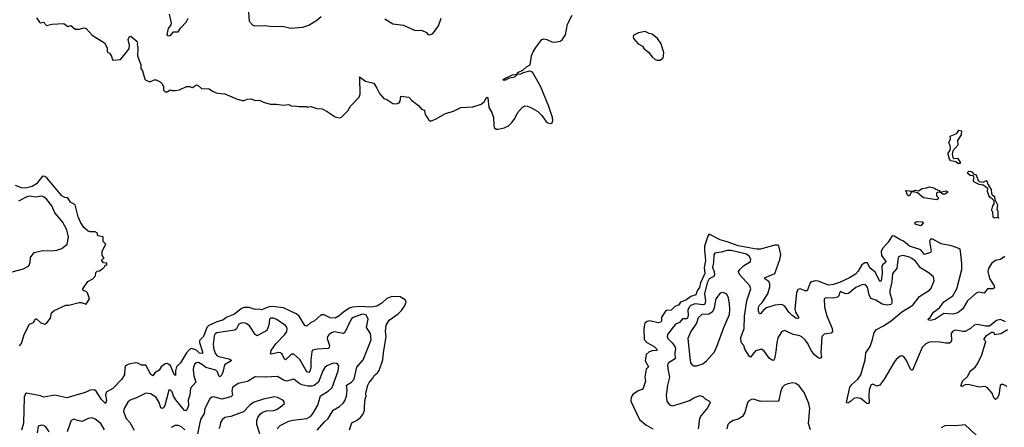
# Model space of a CAD drawing. Extents: x 1892934 to 2008621, y 567149 to 683290.
# Tile 294 of 298: x 1974058 to 1983782, y 656409 to 660430. Entities that reach past the tile are written whole.
import ezdxf

# ---------------------------------------------------------------- set-up
doc = ezdxf.new("R2010")
doc.units = 0

msp = doc.modelspace()

# ---------------------------------------------------------------- linework, layer by layer
at = {"layer": '0CON20XD'}
for points in [[(1974225, 660450), (1974255, 660407.5), (1974265, 660400), (1974295, 660406.7), (1974323.8, 660373.8), (1974376.4, 660386.4), (1974495, 660392.5), (1974533, 660363), (1974565, 660372.5), (1974605, 660337.5), (1974645, 660336.7), (1974695, 660350), (1974715, 660342.5), (1974775, 660276.7), (1974895, 660202.5), (1974921.7, 660151.7), (1974923.8, 660113.8), (1974945, 660100), (1974965, 660070), (1974971.7, 660041.7), (1974985, 660030), (1975055, 660037.5), (1975126.2, 660125), (1975138.8, 660145), (1975144.4, 660175), (1975131.2, 660235), (1975142.5, 660265), (1975155, 660266.7), (1975215, 660220), (1975223.3, 660205), (1975218.8, 660185), (1975223.6, 660153.6), (1975221.2, 660075), (1975253.3, 659985), (1975255, 659950), (1975270, 659925), (1975293.8, 659845), (1975305, 659833.8), (1975345, 659816.7), (1975385, 659837.5), (1975405, 659837.5), (1975447, 659817), (1975470, 659795), (1975470, 659785), (1975480, 659775), (1975480, 659735), (1975495, 659720), (1975515, 659720), (1975540, 659735), (1975545, 659740), (1975565, 659732.5), (1975595, 659732.5), (1975635, 659740), (1975705, 659772.5), (1975735, 659772.5), (1975765, 659762.5), (1975805, 659787.5), (1975825, 659777.5), (1975855, 659750), (1975929.3, 659749.3), (1975963.9, 659723.9), (1976010, 659705), (1976085, 659697.5), (1976198.3, 659648.3), (1976255, 659632.5), (1976275, 659632.5), (1976303.6, 659646.4), (1976345, 659650), (1976385, 659633.3), (1976425, 659637.5), (1976475, 659613.3), (1976535, 659597.5), (1976595, 659597.5), (1976665, 659587.5), (1976715, 659592.5), (1976745, 659577.5), (1976775, 659580), (1976815, 659572.5), (1976895, 659572.5), (1976905, 659567.5), (1976935, 659572.5), (1976993.6, 659553.6), (1977045, 659552.5), (1977096.1, 659526.1), (1977175, 659473.3), (1977215, 659463.8), (1977235, 659470), (1977298.3, 659531.7), (1977325, 659577.5), (1977410, 659665), (1977420, 659695), (1977418.3, 659858.3), (1977414, 659866), (1977473.1, 659823.1), (1977556, 659805), (1977585.8, 659755.8), (1977612.7, 659702.7), (1977653.6, 659653.6), (1977685, 659642.5), (1977745, 659604), (1977775, 659600), (1977805, 659610), (1977816, 659625), (1977824, 659676), (1977900, 659665), (1977929.1, 659635), (1977996.5, 659585), (1978027.1, 659547.1), (1978056.9, 659536.9), (1978059.6, 659505), (1978068.5, 659485), (1978095, 659444.2), (1978115, 659430.6), (1978165, 659447.9), (1978265, 659504.5), (1978341.2, 659528.8), (1978415, 659564.2), (1978535, 659572), (1978615, 659596.7), (1978647.7, 659622.3), (1978665, 659660), (1978675, 659666.2), (1978681.2, 659655), (1978690, 659565), (1978722.5, 659515), (1978738.9, 659465), (1978740, 659385), (1978745.6, 659365.6), (1978765, 659351.4), (1978785, 659348.9), (1978843.9, 659363.9), (1978885, 659382.9), (1978922.2, 659417.8), (1978948.1, 659455), (1978975, 659510), (1979025, 659568), (1979045, 659579.2), (1979075, 659577.1), (1979105, 659565.6), (1979175.4, 659525.4), (1979215, 659486), (1979255, 659428), (1979275, 659412.5), (1979305, 659406), (1979316.2, 659413.8), (1979323.1, 659435), (1979321.2, 659465), (1979285, 659575.6), (1979200.4, 659775), (1979123.2, 659913.2), (1979095, 659922.5), (1979032.2, 659907.8), (1979005, 659893.1), (1978970.5, 659889.5), (1978945, 659863.8), (1978885, 659851.4), (1978856.2, 659835), (1978832.5, 659835), (1978836.2, 659845), (1978925, 659885.4), (1978968.3, 659891.7), (1978985, 659912.2), (1979027.9, 659932.1), (1979063.5, 659965), (1979100.8, 659985), (1979113.9, 660075), (1979130.3, 660115), (1979155, 660157.3), (1979216.2, 660235), (1979235, 660240), (1979265, 660236.7), (1979313.5, 660213.5), (1979345, 660208.2), (1979395, 660218.7), (1979417.4, 660232.6), (1979448.5, 660281.5), (1979469.1, 660385), (1979513.7, 660475)], [(1975535.8, 660485), (1975554.2, 660395), (1975550, 660380), (1975524, 660345), (1975511.2, 660285), (1975517.5, 660275), (1975538.3, 660271.7), (1975547.5, 660275), (1975578.3, 660311.7), (1975625, 660310), (1975648.8, 660351.2), (1975703.3, 660405), (1975723.3, 660445)], [(1976318, 660505), (1976325, 660417.5), (1976362.5, 660375), (1976379.3, 660369.3), (1976475, 660373.3), (1976555, 660363.3), (1976655, 660367.5), (1976735, 660347.5), (1976855, 660357.5), (1976915, 660377.5), (1976993.6, 660426.4), (1977036.4, 660463.6)], [(1977665, 660440), (1977745, 660390), (1977850, 660375), (1977963.6, 660323.6), (1978025, 660326.7), (1978075, 660302.5), (1978090, 660285), (1978105, 660280), (1978135, 660292.5), (1978156.4, 660313.6), (1978195, 660370), (1978220, 660445)], [(1980355, 660030), (1980385, 660032.5), (1980412.9, 660055), (1980421.2, 660105), (1980395, 660192.5), (1980356.9, 660245), (1980305, 660287.8), (1980275, 660294.4), (1980235, 660314.6), (1980169.9, 660300.1), (1980122.5, 660277.5), (1980116.2, 660265), (1980122, 660245), (1980165, 660192.3), (1980210.3, 660170.3), (1980225, 660141.9), (1980269.7, 660109.7), (1980304.2, 660065), (1980335, 660037.5), (1980355, 660030)], [(1983345, 659012.5), (1983325, 659012.5), (1983305, 659027.5), (1983255, 659037.5), (1983240, 659055), (1983226.7, 659105), (1983226.7, 659115), (1983243.8, 659136.2), (1983251.7, 659158.3), (1983248, 659188), (1983233.8, 659215), (1983250, 659255), (1983248.3, 659281.7), (1983315, 659307.5), (1983335, 659340), (1983360, 659335), (1983356.7, 659295), (1983320.7, 659239.3), (1983325, 659192.5), (1983273.3, 659135), (1983268.8, 659105), (1983275, 659070), (1983285, 659060), (1983320, 659065), (1983347.5, 659025), (1983345, 659012.5)], [(1983725, 658472.5), (1983720, 658480), (1983685, 658472.5), (1983673, 658483), (1983670, 658535), (1983660, 658545), (1983660, 658555), (1983670, 658595), (1983682.5, 658615), (1983681.7, 658641.7), (1983663.3, 658663.3), (1983642.5, 658675), (1983630, 658695), (1983617.5, 658735), (1983620, 658765), (1983575, 658797.5), (1983533.6, 658803.6), (1983487, 658827), (1983478.3, 658838.3), (1983482.5, 658875), (1983478.3, 658888.3), (1983445, 658892.5), (1983423, 658913), (1983422.5, 658925), (1983433, 658937), (1983455, 658932.5), (1983467.5, 658925), (1983475, 658910), (1983505, 658900), (1983523.8, 658843.8), (1983533.3, 658833.3), (1983573.6, 658826.4), (1983605, 658842.5), (1983610, 658840), (1983619.3, 658809.3), (1983653.3, 658755), (1983656.7, 658716.7), (1983663.6, 658703.6), (1983686.1, 658686.1), (1983690, 658655), (1983716.7, 658605), (1983710, 658555), (1983720, 658545), (1983717.5, 658495), (1983720, 658480), (1983730, 658475), (1983725, 658472.5)], [(1974055, 657211.2), (1974076.2, 657235), (1974101.2, 657325), (1974153.8, 657425), (1974195, 657443.3), (1974215, 657480), (1974225, 657480), (1974268, 657438), (1974305, 657425.8), (1974325, 657440), (1974364, 657485), (1974372.7, 657537.3), (1974397.9, 657562.1), (1974515, 657613.8), (1974545, 657613.8), (1974645, 657640), (1974665, 657640.8), (1974715, 657623.3), (1974748, 657675), (1974726.7, 657735), (1974715, 657747.5), (1974685, 657760), (1974682.5, 657775), (1974732.3, 657847.7), (1974780, 657875), (1974807.5, 657902.5), (1974810, 657935), (1974825, 657950), (1974845, 657952.5), (1974880, 657975), (1974900, 657995), (1974901.7, 658008.3), (1974918.3, 658011.7), (1974918.3, 658028.3), (1974885, 658030), (1974870, 658055), (1974871.7, 658068.3), (1974890, 658075), (1974890, 658085), (1974873, 658103), (1974872.5, 658145), (1974907.5, 658215), (1974883, 658243), (1974883.3, 658283.3), (1974878.3, 658288.3), (1974835, 658297.5), (1974827.5, 658305), (1974826.2, 658325), (1974805, 658338.8), (1974755, 658338), (1974735, 658344), (1974691.2, 658381.2), (1974662, 658425), (1974634.7, 658485), (1974605, 658603.3), (1974560.5, 658630.5), (1974533.6, 658673.6), (1974505, 658677.5), (1974475, 658692.9), (1974325, 658871.8), (1974305, 658883.8), (1974284.6, 658885.4), (1974225, 658810), (1974181.2, 658785), (1974115, 658766.7), (1974075, 658771.4), (1974016.7, 658795)], [(1983115, 658653.3), (1982984.2, 658674.2), (1982925, 658722.5), (1982881.7, 658731.7), (1982861.7, 658728.3), (1982845, 658692.5), (1982835, 658692.5), (1982825, 658700), (1982810, 658745), (1982875, 658740), (1982905, 658750), (1982935, 658742.5), (1982970, 658765), (1983015, 658770), (1983045, 658782.5), (1983085, 658772.5), (1983105, 658757.5), (1983140, 658745), (1983150, 658730), (1983205, 658742.5), (1983220, 658735), (1983220, 658725), (1983195, 658707.5), (1983175, 658707.5), (1983150, 658730), (1983123, 658727), (1983111.7, 658718.3), (1983113, 658693), (1983130, 658675), (1983128.3, 658661.7), (1983115, 658653.3)], [(1973985, 657943.5), (1974095, 657971.5), (1974147.2, 658002.8), (1974162.5, 658035), (1974164.5, 658085.5), (1974202.5, 658135), (1974285, 658151.9), (1974375, 658150.6), (1974425, 658156.7), (1974475, 658171.9), (1974526.7, 658215), (1974540, 658285), (1974525, 658356), (1974480.5, 658435), (1974405.4, 658525), (1974375.6, 658595), (1974326.5, 658656.5), (1974299.2, 658679.2), (1974275, 658688.5), (1974215, 658681), (1974155, 658689.2), (1974128, 658682), (1974045, 658640.9)], [(1982955, 658397.5), (1982903, 658413), (1982900, 658425), (1982915, 658440), (1982977, 658437), (1982982.5, 658425), (1982965, 658402.5), (1982955, 658397.5)], [(1982377, 658013), (1982340.8, 657949.2), (1982311.9, 657918.1), (1982255, 657884), (1982155, 657838.1), (1982095, 657818.2), (1982045, 657812.7), (1981945, 657851.1), (1981915, 657854.2), (1981878, 657845), (1981864.4, 657835), (1981835, 657754.3), (1981815, 657755.6), (1981765, 657773.5), (1981742, 657768), (1981729.1, 657735), (1981714.5, 657575), (1981721.1, 657545), (1981750, 657495), (1981751.2, 657485), (1981745, 657480), (1981725, 657484.5), (1981682.9, 657515), (1981655.4, 657545), (1981615.6, 657605), (1981585, 657621.1), (1981515, 657612.9), (1981435, 657586.4), (1981404.2, 657565), (1981375, 657526.7), (1981365, 657526.7), (1981353.3, 657553.3), (1981354.7, 657595.3), (1981364.4, 657615), (1981390.5, 657639.5), (1981446.4, 657725), (1981467.3, 657795), (1981465.6, 657825), (1981456.4, 657846.4), (1981417.1, 657875), (1981414.3, 657885), (1981515, 657925.8), (1981566.2, 658065), (1981574.5, 658115), (1981555, 658198.6), (1981544.5, 658204.5), (1981515, 658204.6), (1981375, 658165.2), (1981335, 658164.8), (1981155, 658197.9), (1981045, 658240), (1980975, 658259.6), (1980875, 658312.3), (1980865, 658309.6), (1980854.4, 658295.6), (1980822.6, 658195), (1980820.4, 658155), (1980828.2, 658088.2), (1980832.7, 658055), (1980817.9, 657985), (1980823.3, 657925), (1980783.3, 657835), (1980771.7, 657788.3), (1980750.2, 657755), (1980734.8, 657715.2), (1980685, 657698.2), (1980637.9, 657662.1), (1980585, 657642), (1980565, 657614.4), (1980529.5, 657600.5), (1980493.1, 657565), (1980445, 657560.5), (1980435.8, 657554.2), (1980396.3, 657495), (1980396.9, 657455), (1980388.1, 657445), (1980365, 657441.1), (1980282.1, 657457.9), (1980256.8, 657453.2), (1980231.4, 657435), (1980222.7, 657385), (1980225.5, 657275), (1980251.8, 657245), (1980323.6, 657205), (1980352.9, 657175), (1980346.7, 657165), (1980305, 657163.6), (1980276.1, 657153.9), (1980245, 657125.8), (1980236.8, 657065), (1980266.9, 657005), (1980246.1, 656983.9), (1980233.6, 656905), (1980237.3, 656865), (1980215.4, 656794.6), (1980205, 656782.5), (1980165, 656767.5), (1980115, 656732), (1980097.1, 656705), (1980095.6, 656665), (1980180.8, 656485), (1980242.6, 656432.6), (1980310, 656395)], [(1983787.3, 658092.7), (1983745, 658064.3), (1983695, 658054), (1983655, 658023.8), (1983625.7, 657974.3), (1983619.2, 657945), (1983637.6, 657877.6), (1983681.5, 657805), (1983684.2, 657785), (1983670, 657775), (1983615, 657774.2), (1983585, 657733.1), (1983527, 657743), (1983505, 657731.9), (1983420, 657655), (1983373.5, 657576.5), (1983325, 657538.1), (1983275, 657524.6), (1983185, 657530.9), (1983095, 657472.9), (1983055, 657462), (1983033.3, 657465), (1983030, 657475), (1983049.4, 657490.6), (1983084.4, 657545), (1983142.6, 657587.4), (1983185, 657645.5), (1983273.9, 657706.1), (1983313.9, 657776.1), (1983362.7, 657965), (1983364.1, 658024.1), (1983350.8, 658145), (1983345, 658162), (1983333.2, 658173.2), (1983260.8, 658199.1), (1983159.4, 658219.4), (1983075, 658266.2), (1983055, 658265.6), (1983042.5, 658245), (1983061.5, 658145), (1983055, 658134.5), (1982995, 658113.5), (1982959, 658159), (1982846, 658196), (1982786.3, 658246.3), (1982750.4, 658260.4), (1982695, 658295.3), (1982675, 658296.5), (1982636.1, 658235), (1982583.5, 658175), (1982567.8, 658145), (1982569.2, 658105), (1982611.2, 658045), (1982609.5, 658035), (1982582.1, 658015), (1982573, 657997), (1982577.4, 657925), (1982565, 657852.9), (1982555, 657848), (1982552, 657852), (1982508.5, 657938.5), (1982453.8, 657983.8), (1982429.9, 658029.9), (1982405, 658032.9), (1982377, 658013)], [(1983795, 657450), (1983745, 657473.3), (1983705, 657461.2), (1983635, 657406.7), (1983600, 657405), (1983515, 657424), (1983485, 657416), (1983447.2, 657382.8), (1983395, 657355.5), (1983373.9, 657353.9), (1983305, 657367.8), (1983290, 657365), (1983272, 657355), (1983259.2, 657335), (1983261.9, 657265), (1983255, 657248), (1983240.9, 657239.1), (1983205, 657238.8), (1983145, 657249.6), (1983058.9, 657251.1), (1983033.9, 657246.1), (1983008, 657232), (1982971.5, 657195), (1982875, 656971.2), (1982865, 656971.2), (1982855, 656981.2), (1982817.4, 657067.4), (1982795, 657102), (1982775, 657114), (1982755, 657109.2), (1982715, 657077.5), (1982695, 657052), (1982596, 656885), (1982554.2, 656825.8), (1982525, 656816), (1982485, 656834), (1982465, 656823.8), (1982446.9, 656775), (1982444.4, 656715), (1982448.8, 656655), (1982439.3, 656640.7), (1982425, 656643.8), (1982365, 656691.4), (1982325, 656700.6), (1982295, 656692.5), (1982265, 656662.5), (1982245, 656651.2), (1982228.3, 656648.3), (1982223.8, 656655), (1982258, 656805), (1982277.9, 656832.1), (1982337, 656883), (1982366.9, 656925), (1982406.8, 657073.2), (1982414.2, 657145), (1982457.5, 657205), (1982482, 657275), (1982496, 657345), (1982521.2, 657375), (1982590.9, 657409.1), (1982665, 657458.1), (1982770.8, 657549.2), (1982879.4, 657615), (1982945, 657698.6), (1982983.8, 657726.2), (1983045, 657762), (1983059.7, 657780.3), (1983090, 657855), (1983083.8, 657895), (1983040.7, 657930.7), (1982955, 657982.1), (1982905, 658046.7), (1982870, 658075), (1982845, 658088.5), (1982785, 658102.7), (1982755, 658098.9), (1982734.4, 658085), (1982720.3, 657975), (1982677.3, 657925), (1982671.2, 657845), (1982651.2, 657758.8), (1982652.3, 657735), (1982671.8, 657665), (1982673.1, 657635), (1982665, 657621.9), (1982625.4, 657614.6), (1982575, 657622.5), (1982513.9, 657663.9), (1982465, 657681.2), (1982448.6, 657715), (1982431.8, 657791.8), (1982409.1, 657819.1), (1982375, 657814.6), (1982315, 657787.3), (1982245, 657728.9), (1982215, 657725.9), (1982165, 657748.9), (1982155, 657736.2), (1982149.6, 657705), (1982136.5, 657693.5), (1982095, 657684.2), (1982022.9, 657687.1), (1982003.1, 657675), (1982006.9, 657595), (1982030.2, 657510.2), (1982083.1, 657385), (1982087.1, 657355), (1982073.3, 657336.7), (1982002.1, 657327.9), (1981980, 657305), (1981969.2, 657145), (1981975.6, 657105), (1981965, 657088), (1981945, 657094.4), (1981905, 657125.6), (1981875.9, 657165.9), (1981841.8, 657235), (1981815, 657271.9), (1981785, 657299.4), (1981762.6, 657312.6), (1981696, 657326), (1981615, 657362.5), (1981595, 657357.5), (1981578, 657345), (1981547.4, 657292.6), (1981535.5, 657245), (1981526.9, 657156.9), (1981514.4, 657085), (1981507.8, 657072.2), (1981495, 657066.9), (1981465, 657089.1), (1981415, 657157.1), (1981385, 657178.1), (1981325, 657162.5), (1981275, 657102), (1981265, 657106.2), (1981220.5, 657180.5), (1981208.6, 657215), (1981183.1, 657245), (1981180.6, 657295), (1981212.7, 657385), (1981217.3, 657505), (1981240, 657655), (1981280.5, 657775), (1981267.8, 657805), (1981166.9, 657915), (1981158.9, 657945), (1981170, 657965), (1981207.3, 658002.7), (1981275.5, 658044.5), (1981280, 658065), (1981264.4, 658095), (1981236.9, 658116.9), (1981085, 658154), (1981046.1, 658153.9), (1980985, 658136.4), (1980938.9, 658131.1), (1980925, 658125.6), (1980915, 658112), (1980910.8, 658035), (1980899.4, 657985), (1980917.8, 657945), (1980920.2, 657915), (1980912.8, 657897.2), (1980869.2, 657875), (1980846.4, 657835), (1980823.2, 657725), (1980831.9, 657655), (1980825, 657623.6), (1980812.3, 657617.7), (1980725, 657626.8), (1980685, 657610.3), (1980670, 657595), (1980657.2, 657565), (1980660.7, 657515), (1980653.8, 657486.2), (1980645, 657479.3), (1980605, 657480), (1980575, 657441.5), (1980535, 657427.8), (1980456.9, 657325), (1980454.3, 657305), (1980460.6, 657285), (1980502.7, 657242.7), (1980529.6, 657205), (1980534.7, 657185), (1980527.3, 657145), (1980531.5, 657085), (1980467.5, 657045), (1980457.1, 657025), (1980459.8, 656989.8), (1980474.5, 656905), (1980455.7, 656825), (1980442.5, 656725), (1980451.2, 656665), (1980475, 656630), (1980505, 656621.2), (1980595, 656646), (1980675, 656674.3), (1980715, 656698.6), (1980775, 656722), (1980805, 656714), (1980828.7, 656688.7), (1980870, 656665), (1980876.2, 656655), (1980855.8, 656605), (1980789.2, 656525), (1980771.9, 656495), (1980757.4, 656392.6)], [(1977315.8, 656385), (1977337.7, 656452.3), (1977385, 656474.4), (1977422.9, 656505), (1977446.2, 656533.8), (1977462.7, 656575), (1977464.5, 656615.5), (1977470, 656685), (1977478.9, 656715), (1977477.6, 656742.4), (1977495.7, 656825), (1977509.7, 656850.3), (1977547.2, 656892.8), (1977558.9, 656921.1), (1977591.9, 656945), (1977610, 656970), (1977646.2, 657073.8), (1977651.3, 657145), (1977678.8, 657305), (1977670, 657355), (1977676.2, 657415), (1977708, 657465), (1977795, 657526.7), (1977828, 657562), (1977859.1, 657605), (1977873.6, 657645), (1977865, 657665.6), (1977815.6, 657695), (1977735, 657699.8), (1977685, 657680), (1977635, 657632.8), (1977585, 657602.7), (1977525, 657593.5), (1977421.2, 657601.2), (1977345, 657592.7), (1977317.1, 657582.9), (1977260.6, 657549.4), (1977215, 657508.5), (1977175, 657485.6), (1977125, 657488.9), (1977065, 657517.2), (1977035, 657517.8), (1976967.5, 657455), (1976935, 657442), (1976895, 657406.2), (1976873, 657413), (1976818.9, 657505), (1976788, 657528), (1976665, 657588.1), (1976555, 657601.4), (1976521.8, 657598.2), (1976445, 657569.4), (1976425, 657575.6), (1976385, 657572.1), (1976325, 657592.4), (1976275, 657591.6), (1976249.3, 657580.7), (1976179.2, 657525), (1976098.9, 657491.1), (1976069.7, 657470.3), (1976005, 657450), (1975954.6, 657425.4), (1975925, 657411.6), (1975907.5, 657395), (1975875, 657305.6), (1975835.2, 657264.8), (1975834.2, 657245), (1975864.5, 657155), (1975864.3, 657135.7), (1975835, 657141.6), (1975807.7, 657167.7), (1975787.8, 657177.8), (1975755, 657185.2), (1975735, 657176.8), (1975704.9, 657145.1), (1975645, 657045.6), (1975607.3, 657005), (1975596.8, 656965), (1975598.6, 656921.4), (1975585, 656930), (1975547.6, 657017.6), (1975515, 657039.8), (1975495, 657036.1), (1975454.5, 657005.5), (1975435, 656973), (1975391.8, 656945), (1975372.3, 656917.7), (1975355, 656928.9), (1975305, 657020.4), (1975262.5, 657022.5), (1975225, 657040.3), (1975205, 657043.2), (1975136.7, 657033.3), (1975103.9, 657016.1), (1975095.4, 656995), (1975093.1, 656926.9), (1975065, 656880), (1974976.8, 656793.2), (1974914, 656755), (1974904.2, 656725), (1974917, 656673), (1974905, 656643.3), (1974865, 656684.3), (1974815, 656766), (1974795, 656778.6), (1974755.5, 656774.5), (1974705, 656751.4), (1974525, 656700.5), (1974405, 656726.2), (1974296.4, 656706.4), (1974265, 656718), (1974125, 656746.2), (1974115, 656740), (1974101.8, 656705), (1974095, 656450), (1974075, 656380)], [(1980745, 657014), (1980805, 657034.3), (1980840, 657065), (1980918.8, 657155), (1980949.1, 657220.9), (1981011.9, 657395), (1981068, 657522), (1981073.3, 657575), (1981068.6, 657625), (1981059.2, 657685), (1981041.2, 657721.2), (1981005, 657740), (1980975, 657731.2), (1980935, 657676.7), (1980913.1, 657575), (1980896.2, 657543.8), (1980865, 657526.6), (1980795, 657521.1), (1980760.2, 657489.8), (1980742.3, 657437.7), (1980686.4, 657355), (1980658.5, 657285), (1980677, 657093), (1980684, 657045), (1980695, 657030), (1980716.1, 657016.1), (1980745, 657014)], [(1976995, 656381.1), (1977067.1, 656462.9), (1977105, 656495.6), (1977155, 656579.2), (1977215.3, 656614.7), (1977254, 656646), (1977270.6, 656669.4), (1977286.4, 656715), (1977291.5, 656775), (1977287.1, 656825), (1977335, 656852.7), (1977360.9, 656885), (1977389.1, 657000.9), (1977450.5, 657075), (1977528.5, 657271.5), (1977524.1, 657334.1), (1977482.9, 657392.9), (1977498.5, 657475), (1977479.8, 657519.8), (1977444.5, 657524.5), (1977342.4, 657487.6), (1977325, 657462.9), (1977269.8, 657345), (1977257, 657333), (1977165, 657350), (1977137.9, 657342.1), (1977114.3, 657325), (1977098.1, 657305), (1977094.5, 657285.5), (1977117.3, 657215), (1977114.6, 657195.4), (1977105.3, 657184.7), (1976995, 657180.9), (1976950.5, 657169.5), (1976943.6, 657155), (1976934.2, 657075), (1976933.1, 656995), (1976925, 656963.8), (1976915, 656950), (1976895, 656957.5), (1976825, 657076.4), (1976765, 657130), (1976745, 657131.1), (1976735, 657124.5), (1976685, 657075.7), (1976675, 657081.9), (1976650.6, 657130.6), (1976635, 657143.8), (1976615, 657146.5), (1976545, 657131.1), (1976536.2, 657135), (1976541.5, 657165), (1976586.7, 657233.3), (1976676.4, 657325), (1976695.4, 657355), (1976699.2, 657379.2), (1976695.3, 657395.3), (1976679.4, 657415), (1976595, 657473.1), (1976565, 657485.6), (1976535, 657485.8), (1976524.5, 657475.5), (1976519.1, 657415), (1976499.1, 657365), (1976405, 657310.5), (1976384.3, 657324.3), (1976329.5, 657409.5), (1976295, 657433.3), (1976268, 657438), (1976245, 657436.2), (1976221.9, 657425), (1976200.4, 657379.6), (1976184.2, 657365.7), (1976005, 657341.8), (1975989.2, 657330.8), (1975978.3, 657311.7), (1975967.7, 657225), (1975974.1, 657175), (1975990.9, 657135), (1976007.5, 657115), (1976025, 657105.9), (1976125, 657082.9), (1976144.2, 657075), (1976148.1, 657065), (1976080.8, 657025), (1976068, 656965), (1976055, 656925.6), (1976035, 656906), (1976025.6, 656915.6), (1976011.5, 656955), (1975995, 656970.9), (1975898.2, 656998.2), (1975865, 657025.3), (1975825, 657046.7), (1975805, 657046.4), (1975787.1, 657035), (1975773.5, 657005), (1975772.1, 656975), (1975779.4, 656915), (1975796.7, 656855), (1975746.4, 656793.6), (1975740, 656725), (1975722.8, 656675), (1975725.3, 656624.7), (1975709.8, 656580.2), (1975699.7, 656570.3), (1975685, 656575.8), (1975599.7, 656679.7), (1975576.9, 656715), (1975565, 656757.5), (1975545, 656777.5), (1975532.5, 656775), (1975492.1, 656625), (1975478.1, 656601.9), (1975465, 656592.9), (1975450.8, 656600.8), (1975434.7, 656655), (1975405, 656702.5), (1975355, 656737.8), (1975304.4, 656745.6), (1975210.3, 656699.7), (1975150, 656675), (1975125, 656656.2), (1975090.8, 656595), (1975084.3, 656565), (1975110.6, 656495), (1975145.3, 656455.3), (1975190.4, 656380.4)], [(1983810.3, 656810.3), (1983770.8, 656830.8), (1983755, 656831.2), (1983740, 656820), (1983727.5, 656725), (1983713.4, 656696.6), (1983695, 656683.3), (1983679.7, 656699.7), (1983661.9, 656745), (1983615, 656798.6), (1983595, 656812.5), (1983535, 656805.6), (1983425, 656832.1), (1983395, 656827.8), (1983365, 656810.8), (1983354.2, 656814.2), (1983368.2, 656865), (1983419.6, 656910.4), (1983447.1, 656965), (1983495, 657002.5), (1983518.6, 657035), (1983561.9, 657125), (1983598, 657245), (1983598.8, 657255), (1983580, 657275), (1983606.7, 657315), (1983655, 657346.2), (1983676.7, 657346.7), (1983685, 657323.3), (1983747.3, 657332.7), (1983812.5, 657375)], [(1976601.2, 656395), (1976632, 656425), (1976715, 656468.2), (1976755, 656480), (1976895, 656496.2), (1976931.1, 656515), (1976951.5, 656538.5), (1977003.4, 656626.6), (1977029.6, 656720.4), (1977105.9, 656764.1), (1977145, 656802.9), (1977203.6, 656966.4), (1977210, 657015), (1977195, 657038.8), (1977155, 657040), (1977091.2, 657015), (1977072.2, 656997.8), (1977053.3, 656966.7), (1977010.8, 656855), (1976967.3, 656822.7), (1976945, 656814.1), (1976905, 656815.3), (1976845, 656827.3), (1976813.9, 656843.9), (1976764.4, 656884.4), (1976695, 656865.4), (1976664.7, 656874.7), (1976605, 656909.4), (1976485, 656903.5), (1976383, 656907), (1976308.7, 656861.3), (1976215, 656839.4), (1976158.7, 656801.3), (1976154.7, 656765.3), (1976159.6, 656725), (1976145, 656709.3), (1976055, 656687.3), (1975975, 656710.6), (1975955, 656705.8), (1975935, 656690), (1975885.7, 656595), (1975881.1, 656545), (1975842.7, 656487.3), (1975815.4, 656345)], [(1981867.5, 656385), (1981848, 656445), (1981862, 656595), (1981852, 656645), (1981805, 656752.5), (1981755, 656816.7), (1981725, 656840), (1981695, 656848.8), (1981645, 656839.2), (1981613.3, 656825), (1981587.9, 656802.1), (1981570.8, 656755), (1981556.2, 656675), (1981547.5, 656665), (1981375, 656663.8), (1981305, 656686.7), (1981285, 656683.8), (1981255, 656666.7), (1981247.3, 656652.7), (1981221.4, 656555), (1981196.3, 656513.7), (1981155, 656490), (1981103.8, 656475), (1981067.6, 656452.4), (1981052.5, 656435), (1981040.8, 656395)], [(1976429.5, 656345), (1976400.9, 656435), (1976399.3, 656475), (1976408.9, 656505), (1976435, 656542.9), (1976455, 656558.1), (1976495, 656572.2), (1976565, 656574.5), (1976596.2, 656583.8), (1976632.4, 656607.6), (1976672.5, 656645), (1976667.5, 656665), (1976650.5, 656680.5), (1976605, 656701.9), (1976575, 656707.8), (1976464.6, 656685.4), (1976365, 656653.1), (1976327.6, 656622.4), (1976268.6, 656561.4), (1976145, 656516.4), (1976085.3, 656504.7), (1976058.5, 656481.5), (1976042.2, 656455), (1976036.4, 656415), (1976026.4, 656395)], [(1974894.5, 656385), (1974859.4, 656445), (1974805, 656490), (1974775, 656500.8), (1974735, 656494.2), (1974675, 656466.9), (1974630, 656475), (1974595, 656489.2), (1974575, 656484), (1974565, 656470), (1974527.6, 656362.4)], [(1974350, 656365), (1974316.5, 656415), (1974295, 656428), (1974275, 656430.8), (1974241.4, 656418.6), (1974231.1, 656355)], [(1975690, 656385), (1975655, 656412.5), (1975625, 656426.7), (1975595, 656425.7), (1975555, 656405.7)], [(1983505, 656330), (1983395, 656433.8), (1983305, 656422.5), (1983242.7, 656427.3), (1983195, 656422), (1983158.8, 656405)]]:
    msp.add_lwpolyline(points, dxfattribs=at)

doc.saveas('drawing.dxf')
